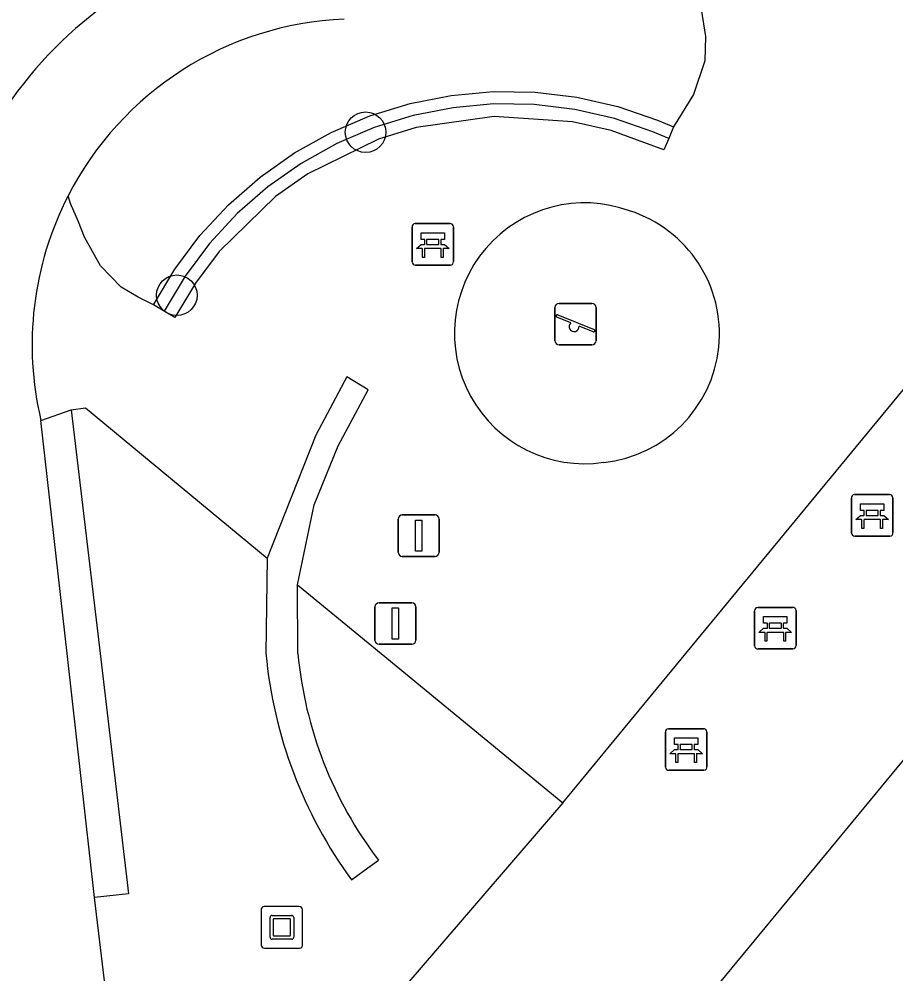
# Model space of a CAD drawing. Extents: x 162074 to 163034, y 381824 to 382557.
# Drawn here: x 162378.89 to 162400.04, y 382242.28 to 382265.3 of the extents above; entities that cross this region are included whole.
import ezdxf

# ---------------------------------------------------------------- set-up
doc = ezdxf.new("R2010")
doc.units = 0
for name, color, linetype in [('IMGEO_Bank', 7, 'Continuous'), ('IMGEO_Boom', 7, 'Continuous'), ('IMGEO_Groenvoorziening', 7, 'Continuous'), ('IMGEO_Haag', 7, 'Continuous'), ('IMGEO_Kunstobject', 7, 'Continuous'), ('IMGEO_Speelvoorziening', 7, 'Continuous'), ('IMGEO_Vlaggenmast', 7, 'Continuous'), ('IMGEO_Voetpad_gesloten', 7, 'Continuous'), ('IMGEO_Voetpad_open', 7, 'Continuous')]:
    doc.layers.add(name, color=color, linetype=linetype)

msp = doc.modelspace()

# ---------------------------------------------------------------- linework, layer by layer
at = {"layer": 'IMGEO_Bank'}
for p, q in [((162388.366, 382259.44), (162388.366, 382260.281)), ((162388.366, 382260.281), (162388.366, 382259.44)), ((162388.441, 382260.365), (162389.282, 382260.365)), ((162389.282, 382260.365), (162388.441, 382260.365)), ((162389.366, 382260.29), (162389.366, 382259.449)), ((162389.366, 382259.449), (162389.366, 382260.29)), ((162388.675, 382259.871), (162388.675, 382259.977)), ((162388.719, 382259.977), (162388.719, 382259.871)), ((162389.007, 382259.983), (162388.725, 382259.983)), ((162388.725, 382259.865), (162389.007, 382259.865)), ((162389.013, 382259.871), (162389.013, 382259.977)), ((162389.057, 382259.977), (162389.057, 382259.871)), ((162389.063, 382259.763), (162388.67, 382259.763)), ((162389.291, 382259.365), (162388.45, 382259.365)), ((162388.45, 382259.365), (162389.291, 382259.365)), ((162399.037, 382253.832), (162399.878, 382253.832)), ((162399.878, 382253.832), (162399.037, 382253.832)), ((162398.962, 382252.907), (162398.962, 382253.748)), ((162398.962, 382253.748), (162398.962, 382252.907)), ((162399.962, 382253.757), (162399.962, 382252.916)), ((162399.962, 382252.916), (162399.962, 382253.757)), ((162399.271, 382253.338), (162399.271, 382253.444)), ((162399.315, 382253.444), (162399.315, 382253.338)), ((162399.603, 382253.45), (162399.321, 382253.45)), ((162399.609, 382253.338), (162399.609, 382253.444)), ((162399.653, 382253.444), (162399.653, 382253.338)), ((162399.659, 382253.23), (162399.266, 382253.23)), ((162399.321, 382253.332), (162399.603, 382253.332)), ((162399.887, 382252.832), (162399.046, 382252.832)), ((162399.046, 382252.832), (162399.887, 382252.832)), ((162396.703, 382251.113), (162397.544, 382251.113)), ((162397.544, 382251.113), (162396.703, 382251.113)), ((162396.628, 382250.188), (162396.628, 382251.029)), ((162396.628, 382251.029), (162396.628, 382250.188)), ((162397.628, 382251.038), (162397.628, 382250.197)), ((162397.628, 382250.197), (162397.628, 382251.038)), ((162396.937, 382250.619), (162396.937, 382250.725)), ((162396.981, 382250.725), (162396.981, 382250.619)), ((162397.269, 382250.731), (162396.987, 382250.731)), ((162396.987, 382250.613), (162397.269, 382250.613)), ((162397.275, 382250.619), (162397.275, 382250.725)), ((162397.319, 382250.725), (162397.319, 382250.619)), ((162397.325, 382250.511), (162396.932, 382250.511)), ((162397.553, 382250.113), (162396.712, 382250.113)), ((162396.712, 382250.113), (162397.553, 382250.113)), ((162394.476, 382247.265), (162394.476, 382248.106)), ((162394.476, 382248.106), (162394.476, 382247.265)), ((162394.551, 382248.19), (162395.392, 382248.19)), ((162395.392, 382248.19), (162394.551, 382248.19)), ((162395.476, 382248.115), (162395.476, 382247.274)), ((162395.476, 382247.274), (162395.476, 382248.115)), ((162394.785, 382247.696), (162394.785, 382247.802)), ((162394.829, 382247.802), (162394.829, 382247.696)), ((162395.117, 382247.808), (162394.835, 382247.808)), ((162394.835, 382247.69), (162395.117, 382247.69)), ((162395.123, 382247.696), (162395.123, 382247.802)), ((162395.167, 382247.802), (162395.167, 382247.696)), ((162395.173, 382247.588), (162394.78, 382247.588)), ((162395.401, 382247.19), (162394.56, 382247.19)), ((162394.56, 382247.19), (162395.401, 382247.19))]:
    msp.add_line(p, q, dxfattribs=at)
for points in [[(162388.669, 382259.983), (162388.583, 382259.983), (162388.583, 382260.144), (162389.146, 382260.144), (162389.146, 382259.983), (162389.063, 382259.983)], [(162388.613, 382259.763), (162388.471, 382259.763), (162388.583, 382259.865), (162388.669, 382259.865)], [(162389.063, 382259.865), (162389.146, 382259.865), (162389.258, 382259.763), (162389.119, 382259.763)], [(162388.663, 382259.756), (162388.663, 382259.549), (162388.62, 382259.549), (162388.62, 382259.756)], [(162389.113, 382259.756), (162389.113, 382259.549), (162389.069, 382259.549), (162389.069, 382259.756)], [(162399.265, 382253.45), (162399.179, 382253.45), (162399.179, 382253.611), (162399.742, 382253.611), (162399.742, 382253.45), (162399.659, 382253.45)], [(162399.209, 382253.23), (162399.067, 382253.23), (162399.179, 382253.332), (162399.265, 382253.332)], [(162399.259, 382253.223), (162399.259, 382253.016), (162399.216, 382253.016), (162399.216, 382253.223)], [(162399.659, 382253.332), (162399.742, 382253.332), (162399.854, 382253.23), (162399.715, 382253.23)], [(162399.709, 382253.223), (162399.709, 382253.016), (162399.665, 382253.016), (162399.665, 382253.223)], [(162396.931, 382250.731), (162396.845, 382250.731), (162396.845, 382250.892), (162397.408, 382250.892), (162397.408, 382250.731), (162397.325, 382250.731)], [(162396.875, 382250.511), (162396.733, 382250.511), (162396.845, 382250.613), (162396.931, 382250.613)], [(162397.325, 382250.613), (162397.408, 382250.613), (162397.52, 382250.511), (162397.381, 382250.511)], [(162396.925, 382250.504), (162396.925, 382250.297), (162396.882, 382250.297), (162396.882, 382250.504)], [(162397.375, 382250.504), (162397.375, 382250.297), (162397.331, 382250.297), (162397.331, 382250.504)], [(162394.779, 382247.808), (162394.693, 382247.808), (162394.693, 382247.969), (162395.256, 382247.969), (162395.256, 382247.808), (162395.173, 382247.808)], [(162394.723, 382247.588), (162394.581, 382247.588), (162394.693, 382247.69), (162394.779, 382247.69)], [(162395.173, 382247.69), (162395.256, 382247.69), (162395.368, 382247.588), (162395.229, 382247.588)], [(162394.773, 382247.581), (162394.773, 382247.374), (162394.73, 382247.374), (162394.73, 382247.581)], [(162395.223, 382247.581), (162395.223, 382247.374), (162395.179, 382247.374), (162395.179, 382247.581)]]:
    msp.add_lwpolyline(points, dxfattribs=at)
for centre, radius, start, end in [((162388.444, 382260.287), 0.0779, 92.4484, 184.2845), ((162388.444, 382260.287), 0.0779, 92.4484, 184.2845), ((162389.288, 382260.287), 0.0779, 2.4484, 94.2845), ((162389.288, 382260.287), 0.0779, 2.4484, 94.2845), ((162388.668, 382259.976), 0.00671, 2.8957, 87.1043), ((162388.668, 382259.872), 0.00671, 272.8957, 357.1043), ((162388.725, 382259.976), 0.00671, 92.8957, 177.1043), ((162388.725, 382259.872), 0.00671, 182.8957, 267.1043), ((162389.007, 382259.976), 0.00671, 2.8957, 87.1043), ((162389.007, 382259.872), 0.00671, 272.8957, 357.1043), ((162389.064, 382259.976), 0.00671, 92.8957, 177.1043), ((162389.064, 382259.872), 0.00671, 182.8957, 267.1043), ((162388.613, 382259.756), 0.00671, 2.8957, 87.1043), ((162388.67, 382259.756), 0.00671, 92.8957, 177.1043), ((162389.062, 382259.756), 0.00671, 2.8957, 87.1043), ((162389.119, 382259.756), 0.00671, 92.8957, 177.1043), ((162388.444, 382259.443), 0.0779, 182.4484, 274.2845), ((162388.444, 382259.443), 0.0779, 182.4484, 274.2845), ((162389.288, 382259.443), 0.0779, 272.4484, 4.2845), ((162389.288, 382259.443), 0.0779, 272.4484, 4.2845), ((162399.04, 382253.754), 0.0779, 92.4484, 184.2845), ((162399.04, 382253.754), 0.0779, 92.4484, 184.2845), ((162399.884, 382253.754), 0.0779, 2.4484, 94.2845), ((162399.884, 382253.754), 0.0779, 2.4484, 94.2845), ((162399.264, 382253.443), 0.00671, 2.8957, 87.1043), ((162399.321, 382253.443), 0.00671, 92.8957, 177.1043), ((162399.603, 382253.443), 0.00671, 2.8957, 87.1043), ((162399.66, 382253.443), 0.00671, 92.8957, 177.1043), ((162399.209, 382253.223), 0.00671, 2.8957, 87.1043), ((162399.266, 382253.223), 0.00671, 92.8957, 177.1043), ((162399.264, 382253.339), 0.00671, 272.8957, 357.1043), ((162399.321, 382253.339), 0.00671, 182.8957, 267.1043), ((162399.603, 382253.339), 0.00671, 272.8957, 357.1043), ((162399.66, 382253.339), 0.00671, 182.8957, 267.1043), ((162399.658, 382253.223), 0.00671, 2.8957, 87.1043), ((162399.715, 382253.223), 0.00671, 92.8957, 177.1043), ((162399.04, 382252.91), 0.0779, 182.4484, 274.2845), ((162399.04, 382252.91), 0.0779, 182.4484, 274.2845), ((162399.884, 382252.91), 0.0779, 272.4484, 4.2845), ((162399.884, 382252.91), 0.0779, 272.4484, 4.2845), ((162396.706, 382251.035), 0.0779, 92.4484, 184.2845), ((162396.706, 382251.035), 0.0779, 92.4484, 184.2845), ((162397.55, 382251.035), 0.0779, 2.4484, 94.2845), ((162397.55, 382251.035), 0.0779, 2.4484, 94.2845), ((162396.93, 382250.724), 0.00671, 2.8957, 87.1043), ((162396.93, 382250.62), 0.00671, 272.8957, 357.1043), ((162396.987, 382250.724), 0.00671, 92.8957, 177.1043), ((162396.987, 382250.62), 0.00671, 182.8957, 267.1043), ((162397.269, 382250.724), 0.00671, 2.8957, 87.1043), ((162397.269, 382250.62), 0.00671, 272.8957, 357.1043), ((162397.326, 382250.724), 0.00671, 92.8957, 177.1043), ((162397.326, 382250.62), 0.00671, 182.8957, 267.1043), ((162396.875, 382250.504), 0.00671, 2.8957, 87.1043), ((162396.932, 382250.504), 0.00671, 92.8957, 177.1043), ((162397.324, 382250.504), 0.00671, 2.8957, 87.1043), ((162397.381, 382250.504), 0.00671, 92.8957, 177.1043), ((162396.706, 382250.191), 0.0779, 182.4484, 274.2845), ((162396.706, 382250.191), 0.0779, 182.4484, 274.2845), ((162397.55, 382250.191), 0.0779, 272.4484, 4.2845), ((162397.55, 382250.191), 0.0779, 272.4484, 4.2845), ((162394.554, 382248.112), 0.0779, 92.4484, 184.2845), ((162394.554, 382248.112), 0.0779, 92.4484, 184.2845), ((162395.398, 382248.112), 0.0779, 2.4484, 94.2845), ((162395.398, 382248.112), 0.0779, 2.4484, 94.2845), ((162394.778, 382247.801), 0.00671, 2.8957, 87.1043), ((162394.778, 382247.697), 0.00671, 272.8957, 357.1043), ((162394.835, 382247.801), 0.00671, 92.8957, 177.1043), ((162394.835, 382247.697), 0.00671, 182.8957, 267.1043), ((162395.117, 382247.801), 0.00671, 2.8957, 87.1043), ((162395.117, 382247.697), 0.00671, 272.8957, 357.1043), ((162395.174, 382247.801), 0.00671, 92.8957, 177.1043), ((162395.174, 382247.697), 0.00671, 182.8957, 267.1043), ((162394.723, 382247.581), 0.00671, 2.8957, 87.1043), ((162394.78, 382247.581), 0.00671, 92.8957, 177.1043), ((162395.172, 382247.581), 0.00671, 2.8957, 87.1043), ((162395.229, 382247.581), 0.00671, 92.8957, 177.1043), ((162394.554, 382247.268), 0.0779, 182.4484, 274.2845), ((162394.554, 382247.268), 0.0779, 182.4484, 274.2845), ((162395.398, 382247.268), 0.0779, 272.4484, 4.2845), ((162395.398, 382247.268), 0.0779, 272.4484, 4.2845)]:
    msp.add_arc(centre, radius, start, end, dxfattribs=at)
at = {"layer": 'IMGEO_Boom'}
for centre in [(162387.246, 382262.567), (162382.694, 382258.638)]:
    msp.add_circle(centre, 0.489, dxfattribs=at)
at = {"layer": 'IMGEO_Groenvoorziening'}
for points in [[(162395.02, 382266.296), (162395.221, 382265.961), (162395.342, 382265.538), (162395.446, 382264.876), (162395.424, 382264.286), (162395.151, 382263.48), (162394.674, 382262.695)], [(162382.133, 382258.411), (162381.763, 382258.593), (162381.352, 382258.835), (162380.857, 382259.349), (162380.465, 382260.04), (162380.325, 382260.405), (162380.129, 382260.853), (162380.073, 382261.037)]]:
    msp.add_lwpolyline(points, dxfattribs=at)
for centre, radius, start, end in [((162392.533, 382257.722), 3.144, 69.8993, 278.3316), ((162392.666, 382257.708), 3.114, 275.9481, 72.2828)]:
    msp.add_arc(centre, radius, start, end, dxfattribs=at)
at = {"layer": 'IMGEO_Haag'}
for points in [[(162382.133, 382258.411), (162382.644, 382259.267), (162383.252, 382260.079), (162383.942, 382260.821), (162384.704, 382261.488), (162385.533, 382262.071), (162386.419, 382262.565), (162387.349, 382262.963), (162388.319, 382263.262), (162389.312, 382263.457), (162390.322, 382263.549), (162391.335, 382263.534), (162392.34, 382263.413), (162393.329, 382263.188), (162394.284, 382262.861), (162394.674, 382262.695)], [(162394.556, 382262.419), (162394.176, 382262.581), (162393.247, 382262.899), (162392.289, 382263.117), (162391.315, 382263.234), (162390.333, 382263.249), (162389.355, 382263.16), (162388.392, 382262.971), (162387.453, 382262.681), (162386.551, 382262.295), (162385.693, 382261.817), (162384.89, 382261.252), (162384.151, 382260.605), (162383.483, 382259.886), (162382.894, 382259.1), (162382.391, 382258.257)], [(162394.556, 382262.419), (162394.438, 382262.143), (162393.165, 382262.61), (162392.238, 382262.821), (162390.344, 382262.949), (162388.465, 382262.68), (162387.557, 382262.399), (162385.853, 382261.563), (162385.076, 382261.016), (162383.714, 382259.693), (162383.144, 382258.933), (162382.649, 382258.103), (162382.391, 382258.257)], [(162394.674, 382262.695), (162394.556, 382262.419)], [(162382.391, 382258.257), (162382.133, 382258.411)], [(162385.606, 382251.659), (162386.01, 382253.59), (162386.588, 382255.01), (162387.311, 382256.361), (162386.797, 382256.671), (162386.044, 382255.266), (162384.872, 382252.302)], [(162379.418, 382255.618), (162380.149, 382255.873)]]:
    msp.add_lwpolyline(points, dxfattribs=at)
at = {"layer": 'IMGEO_Kunstobject'}
for p, q in [((162384.727, 382243.817), (162384.727, 382242.976)), ((162384.727, 382243.817), (162384.727, 382242.976)), ((162385.643, 382243.901), (162384.802, 382243.901)), ((162385.643, 382243.901), (162384.802, 382243.901)), ((162384.991, 382243.689), (162385.465, 382243.689)), ((162385.727, 382242.985), (162385.727, 382243.826)), ((162385.727, 382242.985), (162385.727, 382243.826)), ((162384.941, 382243.165), (162384.941, 382243.639)), ((162385.021, 382243.589), (162385.021, 382243.215)), ((162385.415, 382243.609), (162385.041, 382243.609)), ((162385.435, 382243.215), (162385.435, 382243.589)), ((162385.515, 382243.639), (162385.515, 382243.165)), ((162385.465, 382243.115), (162384.991, 382243.115)), ((162385.041, 382243.195), (162385.415, 382243.195)), ((162384.811, 382242.901), (162385.652, 382242.901)), ((162384.811, 382242.901), (162385.652, 382242.901))]:
    msp.add_line(p, q, dxfattribs=at)
for centre, radius, start, end in [((162384.805, 382243.823), 0.0779, 92.4484, 184.2845), ((162384.805, 382243.823), 0.0779, 92.4484, 184.2845), ((162384.991, 382243.639), 0.05, 90, 180), ((162385.465, 382243.639), 0.05, 360, 90), ((162385.649, 382243.823), 0.0779, 2.4484, 94.2845), ((162385.649, 382243.823), 0.0779, 2.4484, 94.2845), ((162385.041, 382243.589), 0.02, 90, 180), ((162385.415, 382243.589), 0.02, 360, 90), ((162384.991, 382243.165), 0.05, 180, 270), ((162385.041, 382243.215), 0.02, 180, 270), ((162385.415, 382243.215), 0.02, 270, 0), ((162385.465, 382243.165), 0.05, 270, 0), ((162385.649, 382242.979), 0.0779, 272.4484, 4.2845), ((162385.649, 382242.979), 0.0779, 272.4484, 4.2845), ((162384.805, 382242.979), 0.0779, 182.4484, 274.2845), ((162384.805, 382242.979), 0.0779, 182.4484, 274.2845)]:
    msp.add_arc(centre, radius, start, end, dxfattribs=at)
at = {"layer": 'IMGEO_Speelvoorziening'}
for p, q in [((162391.913, 382258.443), (162392.703, 382258.443)), ((162392.703, 382258.443), (162391.913, 382258.443)), ((162391.813, 382257.543), (162391.813, 382258.343)), ((162391.813, 382258.343), (162391.813, 382257.543)), ((162392.803, 382258.343), (162392.803, 382257.543)), ((162392.803, 382257.543), (162392.803, 382258.343)), ((162392.196, 382257.971), (162391.857, 382258.108)), ((162391.882, 382258.168), (162392.758, 382257.815)), ((162392.734, 382257.755), (162392.394, 382257.892)), ((162392.703, 382257.443), (162391.913, 382257.443)), ((162391.913, 382257.443), (162392.703, 382257.443))]:
    msp.add_line(p, q, dxfattribs=at)
for centre, radius, start, end in [((162391.913, 382258.343), 0.1, 90, 180), ((162391.913, 382258.343), 0.1, 90, 180), ((162392.703, 382258.343), 0.1, 0, 90), ((162392.703, 382258.343), 0.1, 360, 90), ((162391.87, 382258.138), 0.0327, 68.078, 248.078), ((162392.275, 382257.881), 0.12, 130.9928, 5.1632), ((162392.746, 382257.785), 0.0327, 248.078, 68.078), ((162391.913, 382257.543), 0.1, 180, 270), ((162391.913, 382257.543), 0.1, 180, 270), ((162392.703, 382257.543), 0.1, 270, 0), ((162392.703, 382257.543), 0.1, 270, 0)]:
    msp.add_arc(centre, radius, start, end, dxfattribs=at)
at = {"layer": 'IMGEO_Vlaggenmast'}
for p, q in [((162388.131, 382253.344), (162388.921, 382253.344)), ((162388.921, 382253.344), (162388.131, 382253.344)), ((162388.031, 382252.444), (162388.031, 382253.244)), ((162388.031, 382253.244), (162388.031, 382252.444)), ((162389.021, 382253.244), (162389.021, 382252.444)), ((162389.021, 382252.444), (162389.021, 382253.244)), ((162388.921, 382252.344), (162388.131, 382252.344)), ((162388.131, 382252.344), (162388.921, 382252.344)), ((162387.471, 382250.325), (162387.471, 382251.125)), ((162387.471, 382251.125), (162387.471, 382250.325)), ((162387.571, 382251.225), (162388.361, 382251.225)), ((162388.361, 382251.225), (162387.571, 382251.225)), ((162388.461, 382251.125), (162388.461, 382250.325)), ((162388.461, 382250.325), (162388.461, 382251.125)), ((162388.361, 382250.225), (162387.571, 382250.225)), ((162387.571, 382250.225), (162388.361, 382250.225))]:
    msp.add_line(p, q, dxfattribs=at)
for points in [[(162388.451, 382253.219), (162388.601, 382253.219), (162388.601, 382252.469), (162388.451, 382252.469), (162388.451, 382253.219)], [(162387.891, 382251.1), (162388.041, 382251.1), (162388.041, 382250.35), (162387.891, 382250.35), (162387.891, 382251.1)]]:
    msp.add_lwpolyline(points, dxfattribs=at)
for centre, start, end in [((162388.131, 382253.244), 90, 180), ((162388.131, 382253.244), 90, 180), ((162388.921, 382253.244), 0, 90), ((162388.921, 382253.244), 360, 90), ((162388.131, 382252.444), 180, 270), ((162388.131, 382252.444), 180, 270), ((162388.921, 382252.444), 270, 0), ((162388.921, 382252.444), 270, 0), ((162387.571, 382251.125), 90, 180), ((162387.571, 382251.125), 90, 180), ((162388.361, 382251.125), 0, 90), ((162388.361, 382251.125), 360, 90), ((162387.571, 382250.325), 180, 270), ((162387.571, 382250.325), 180, 270), ((162388.361, 382250.325), 270, 0), ((162388.361, 382250.325), 270, 0)]:
    msp.add_arc(centre, 0.1, start, end, dxfattribs=at)
at = {"layer": 'IMGEO_Voetpad_gesloten'}
for points in [[(162380.706, 382244.118), (162380.047, 382250), (162379.418, 382255.618)], [(162380.994, 382241.711), (162380.706, 382244.118)]]:
    msp.add_lwpolyline(points, dxfattribs=at)
for centre, radius, start, end in [((162386.839, 382257.563), 9.984, 103.7172, 145.7703), ((162387.061, 382257.445), 7.858, 92.4382, 152.7935), ((162387.064, 382257.443), 7.861, 152.7915, 193.4245)]:
    msp.add_arc(centre, radius, start, end, dxfattribs=at)
at = {"layer": 'IMGEO_Voetpad_open'}
for points in [[(162392.001, 382246.405), (162394.966, 382250), (162400.215, 382256.364), (162401.745, 382255.073), (162412.834, 382268.446)], [(162380.149, 382255.873), (162380.491, 382255.921), (162384.872, 382252.302)], [(162380.149, 382255.873), (162380.845, 382250), (162381.532, 382244.21), (162380.706, 382244.118)], [(162391.696, 382238.202), (162392.223, 382237.744), (162402.342, 382250), (162404.906, 382253.105), (162404.384, 382253.54)], [(162384.872, 382252.302), (162384.842, 382250)], [(162385.615, 382250), (162385.606, 382251.659)], [(162385.606, 382251.659), (162387.625, 382250), (162392.001, 382246.405)], [(162392.001, 382246.405), (162387.99, 382241.747), (162391.524, 382238.94)], [(162386.909, 382244.544), (162387.212, 382244.769), (162387.556, 382245.024)]]:
    msp.add_lwpolyline(points, dxfattribs=at)
for centre, radius, start, end in [((162395.737, 382251.008), 10.941, 185.2856, 216.2126), ((162395.216, 382250.879), 9.641, 185.2282, 217.3905)]:
    msp.add_arc(centre, radius, start, end, dxfattribs=at)

doc.saveas('drawing.dxf')
